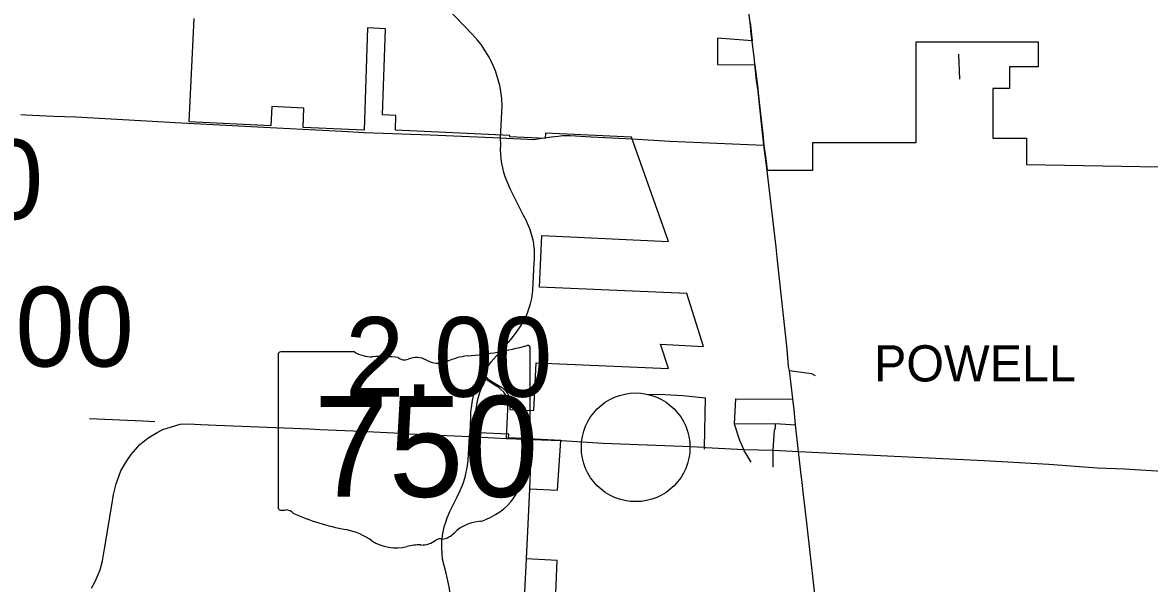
# Model space of a CAD drawing. Extents: x 1729596 to 1934326, y 644115 to 911751.
# Drawn here: x 1796991 to 1812555, y 784711 to 792453 of the extents above; entities that cross this region are included whole.
import ezdxf

# ---------------------------------------------------------------- set-up
doc = ezdxf.new("R2010")
doc.units = 0
for name, color, linetype in [('Default', 7, 'Continuous'), ('GM_X_City_Street', 7, 'Continuous'), ('GM_X_Corporation', 7, 'Continuous'), ('GM_X_Corporation_Text', 7, 'Continuous'), ('GM_X_County_Road', 7, 'Continuous'), ('GM_X_State_Route', 7, 'Continuous'), ('GM_X_State_Shield', 7, 'Continuous'), ('GM_X_Township_Road', 7, 'Continuous')]:
    doc.layers.add(name, color=color, linetype=linetype)

msp = doc.modelspace()

# ---------------------------------------------------------------- linework, layer by layer
at = {"layer": 'Default'}
msp.add_circle((1805459, 786590), 750, dxfattribs=at)
at = {"layer": 'GM_X_City_Street'}
for points in [[(1803593, 790860), (1803616, 791303), (1803610, 791407), (1803592, 791535), (1803581, 791586), (1803562, 791662), (1803522, 791785), (1803491, 791860), (1803460, 791928), (1803435, 791974), (1803382, 792063), (1803323, 792149), (1803275, 792210), (1803202, 792291), (1802860, 792647)], [(1809918, 792015), (1809918, 792014), (1809933, 791671)], [(1803969, 790844), (1804052, 790841), (1804223, 790866), (1804297, 790877), (1804388, 790887), (1804454, 790894), (1804503, 790896), (1804556, 790893)], [(1805411, 790847), (1805932, 790816), (1807231, 790763)], [(1807398, 789353), (1807271, 790449), (1807271, 790450)], [(1807628, 787263), (1807582, 787650), (1807569, 787707), (1807549, 787947), (1807419, 789169), (1807398, 789353)], [(1803190, 787135), (1803203, 787235), (1803218, 787303), (1803247, 787402), (1803291, 787501), (1803324, 787565), (1803349, 787606)], [(1807582, 787650), (1807889, 787607), (1807940, 787583)], [(1803597, 787389), (1803567, 787415), (1803514, 787449), (1803463, 787479), (1803406, 787516), (1803371, 787537)], [(1803673, 786714), (1803691, 787115), (1803695, 787204), (1803684, 787267), (1803666, 787311), (1803637, 787353), (1803597, 787389)], [(1805605, 787326), (1805861, 787317), (1806111, 787304), (1806423, 787273)], [(1806408, 786563), (1806408, 786590), (1806423, 787273)], [(1806969, 786525), (1806968, 786526), (1806959, 786540), (1806951, 786560), (1806899, 786685), (1806822, 786909), (1806822, 786916), (1806843, 787260)], [(1806843, 787260), (1807629, 787255)], [(1807709, 786531), (1807666, 786900), (1807648, 787114), (1807629, 787255), (1807628, 787263)], [(1803183, 787078), (1803190, 787135)], [(1806822, 786916), (1807392, 786917), (1807666, 786900)], [(1807356, 786480), (1807360, 786549), (1807374, 786826), (1807390, 786857), (1807392, 786917)], [(1807056, 786387), (1806969, 786525)], [(1807356, 786314), (1807356, 786472), (1807356, 786480)], [(1807750, 786168), (1807709, 786531)], [(1807947, 784457), (1807922, 784645), (1807821, 785550), (1807776, 785934), (1807752, 786147), (1807750, 786168)]]:
    msp.add_lwpolyline(points, dxfattribs=at)
at = {"layer": 'GM_X_Corporation'}
for points in [[(1804355, 784575), (1804374, 785026), (1803951, 785049), (1803964, 785338), (1803997, 786018), (1804377, 786000), (1804427, 786684), (1803703, 786721), (1803705, 786771), (1803290, 786791), (1803273, 786793), (1803254, 786804), (1803243, 786825), (1803257, 787121), (1803257, 787122), (1803257, 787124), (1803258, 787127), (1803258, 787129), (1803258, 787132), (1803259, 787134), (1803259, 787136), (1803259, 787139), (1803259, 787141), (1803260, 787144), (1803260, 787146), (1803260, 787148), (1803261, 787151), (1803261, 787152), (1803261, 787154), (1803262, 787156), (1803262, 787159), (1803262, 787161), (1803263, 787163), (1803263, 787165), (1803263, 787167), (1803264, 787170), (1803264, 787172), (1803264, 787174), (1803265, 787177), (1803265, 787178), (1803265, 787179), (1803265, 787181), (1803266, 787183), (1803266, 787184), (1803266, 787187), (1803267, 787189), (1803267, 787191), (1803268, 787194), (1803268, 787196), (1803269, 787198), (1803269, 787201), (1803269, 787203), (1803270, 787205), (1803270, 787208), (1803271, 787210), (1803271, 787212), (1803272, 787214), (1803272, 787217), (1803273, 787219), (1803273, 787221), (1803274, 787223), (1803274, 787226), (1803275, 787228), (1803275, 787231), (1803276, 787233), (1803276, 787235), (1803277, 787238), (1803277, 787240), (1803278, 787242), (1803278, 787244), (1803279, 787247), (1803279, 787249), (1803280, 787251), (1803280, 787254), (1803281, 787255), (1803281, 787256), (1803281, 787258), (1803282, 787260), (1803283, 787263), (1803283, 787265), (1803284, 787267), (1803284, 787269), (1803285, 787272), (1803285, 787274), (1803286, 787276), (1803287, 787278), (1803287, 787281), (1803288, 787283), (1803288, 787285), (1803289, 787287), (1803290, 787290), (1803290, 787292), (1803291, 787294), (1803292, 787296), (1803292, 787299), (1803293, 787301), (1803293, 787303), (1803294, 787305), (1803295, 787308), (1803296, 787310), (1803296, 787313), (1803297, 787315), (1803298, 787317), (1803298, 787320), (1803299, 787322), (1803300, 787324), (1803300, 787326), (1803301, 787328), (1803302, 787330), (1803302, 787333), (1803303, 787335), (1803304, 787337), (1803305, 787339), (1803305, 787342), (1803306, 787344), (1803307, 787346), (1803308, 787348), (1803308, 787351), (1803309, 787353), (1803310, 787355), (1803311, 787357), (1803311, 787359), (1803312, 787361), (1803313, 787363), (1803314, 787366), (1803314, 787368), (1803315, 787370), (1803316, 787372), (1803317, 787374), (1803318, 787376), (1803318, 787379), (1803319, 787381), (1803320, 787383), (1803321, 787385), (1803322, 787387), (1803322, 787390), (1803323, 787392), (1803324, 787394), (1803325, 787396), (1803326, 787398), (1803327, 787400), (1803327, 787403), (1803328, 787405), (1803329, 787407), (1803330, 787409), (1803331, 787410), (1803331, 787411), (1803332, 787413), (1803333, 787415), (1803334, 787418), (1803334, 787420), (1803335, 787422), (1803336, 787424), (1803337, 787425), (1803338, 787427), (1803338, 787429), (1803339, 787431), (1803340, 787433), (1803341, 787435), (1803342, 787437), (1803343, 787439), (1803344, 787441), (1803345, 787444), (1803346, 787446), (1803347, 787448), (1803348, 787450), (1803349, 787452), (1803350, 787454), (1803351, 787457), (1803352, 787459), (1803353, 787461), (1803353, 787463), (1803354, 787465), (1803355, 787467), (1803356, 787469), (1803357, 787471), (1803358, 787473), (1803359, 787474), (1803388, 787526), (1803405, 787557), (1803405, 787552), (1803406, 787545), (1803411, 787539), (1803495, 787487), (1803598, 787425), (1803600, 787424), (1803602, 787423), (1803604, 787422), (1803605, 787421), (1803607, 787420), (1803609, 787418), (1803610, 787417), (1803612, 787416), (1803614, 787415), (1803616, 787413), (1803617, 787412), (1803619, 787411), (1803621, 787409), (1803622, 787408), (1803624, 787407), (1803626, 787405), (1803627, 787404), (1803629, 787402), (1803631, 787401), (1803632, 787400), (1803634, 787398), (1803635, 787397), (1803637, 787396), (1803638, 787394), (1803639, 787393), (1803640, 787392), (1803641, 787393), (1803643, 787391), (1803645, 787389), (1803646, 787388), (1803648, 787386), (1803649, 787385), (1803651, 787383), (1803652, 787382), (1803653, 787380), (1803655, 787378), (1803656, 787377), (1803658, 787375), (1803659, 787373), (1803661, 787372), (1803662, 787370), (1803663, 787368), (1803665, 787367), (1803666, 787365), (1803667, 787363), (1803669, 787362), (1803670, 787360), (1803671, 787358), (1803672, 787357), (1803673, 787355), (1803674, 787353), (1803676, 787351), (1803677, 787349), (1803679, 787347), (1803680, 787345), (1803681, 787343), (1803682, 787341), (1803684, 787340), (1803685, 787338), (1803686, 787336), (1803687, 787334), (1803688, 787332), (1803689, 787330), (1803691, 787328), (1803692, 787325), (1803693, 787323), (1803694, 787321), (1803694, 787320), (1803695, 787319), (1803696, 787317), (1803697, 787315), (1803698, 787313), (1803699, 787311), (1803700, 787308), (1803701, 787306), (1803702, 787304), (1803703, 787302), (1803704, 787299), (1803705, 787297), (1803706, 787295), (1803707, 787293), (1803708, 787291), (1803708, 787289), (1803709, 787286), (1803710, 787284), (1803711, 787282), (1803711, 787280), (1803712, 787278), (1803713, 787276), (1803713, 787274), (1803714, 787272), (1803714, 787270), (1803715, 787268), (1803716, 787266), (1803716, 787263), (1803717, 787261), (1803717, 787259), (1803718, 787256), (1803719, 787254), (1803719, 787251), (1803720, 787249), (1803720, 787247), (1803721, 787244), (1803721, 787242), (1803721, 787240), (1803722, 787237), (1803725, 787211), (1803725, 787183), (1803721, 787113), (1804051, 787098), (1804086, 787756), (1805912, 787678), (1805802, 788014), (1806394, 787983), (1806164, 788712), (1804132, 788800), (1804164, 789513), (1805912, 789433), (1805403, 790869), (1804215, 790928), (1804211, 790853), (1803721, 790877), (1803722, 790895), (1802140, 790967), (1802146, 791168), (1801964, 791178), (1802002, 792366), (1801754, 792380), (1801709, 790966), (1800866, 791005), (1800878, 791273), (1800432, 791295), (1800421, 791026), (1799291, 791085), (1799361, 792508)], [(1807038, 792455), (1807068, 792201), (1806589, 792240), (1806589, 791873), (1807104, 791869), (1807144, 791544), (1807151, 791476), (1807153, 791456), (1807155, 791437), (1807184, 791193), (1807215, 790917), (1807231, 790763), (1807256, 790572), (1807273, 790417), (1807905, 790417), (1807905, 790798), (1809332, 790798), (1809332, 792187), (1811020, 792187), (1811020, 791842), (1810623, 791842), (1810623, 791542), (1810391, 791542), (1810391, 790858), (1810855, 790858), (1810855, 790494), (1814000, 790437)]]:
    msp.add_lwpolyline(points, dxfattribs=at)
at = {"layer": 'GM_X_County_Road'}
for points in [[(1807056, 792297), (1807038, 792455), (1807014, 792660), (1806999, 792792), (1806976, 792990), (1806970, 793038), (1806961, 793116), (1806949, 793228), (1806942, 793287), (1806927, 793423), (1806923, 793473), (1806920, 793526), (1806920, 793540), (1806918, 793583), (1806919, 793655)], [(1807100, 791929), (1807098, 791944), (1807056, 792297)], [(1807231, 790763), (1807184, 791193), (1807153, 791456), (1807144, 791544), (1807129, 791648), (1807100, 791929)], [(1803935, 788371), (1803971, 788460), (1804007, 788570), (1804024, 788645), (1804036, 788720), (1804040, 788759), (1804059, 789140), (1804062, 789184), (1804063, 789228), (1804063, 789272), (1804061, 789294), (1804060, 789315), (1804054, 789381), (1804052, 789403), (1804044, 789451), (1804017, 789548), (1803996, 789607), (1803966, 789681), (1803950, 789715), (1803911, 789790), (1803728, 790148), (1803692, 790235), (1803658, 790323), (1803639, 790384), (1803623, 790446), (1803611, 790509), (1803602, 790572), (1803596, 790635), (1803594, 790699), (1803595, 790763), (1803593, 790860)], [(1807271, 790450), (1807231, 790763)], [(1803349, 787606), (1803369, 787642), (1803462, 787770), (1803606, 787932), (1803737, 788085), (1803814, 788179), (1803875, 788266), (1803920, 788346), (1803935, 788371)], [(1803165, 786738), (1803171, 786799), (1803181, 786998), (1803182, 787071), (1803183, 787078)], [(1802786, 785124), (1802786, 785125), (1802783, 785193), (1802783, 785284), (1802787, 785335), (1802796, 785401), (1802816, 785491), (1802835, 785557), (1802856, 785615), (1802894, 785703), (1802993, 785905), (1803037, 785995), (1803075, 786091), (1803104, 786178), (1803138, 786336), (1803147, 786415), (1803165, 786738)], [(1802912, 784293), (1802915, 784375), (1802914, 784467), (1802902, 784549), (1802883, 784663), (1802866, 784748), (1802840, 784852), (1802817, 784942), (1802792, 785045), (1802786, 785124)]]:
    msp.add_lwpolyline(points, dxfattribs=at)
at = {"layer": 'GM_X_State_Route'}
for points in [[(1797943, 784647), (1797995, 784740), (1798062, 784897), (1798096, 785025), (1798125, 785191), (1798222, 785793), (1798249, 785937), (1798282, 786087), (1798350, 786265), (1798431, 786402), (1798491, 786492), (1798613, 786628), (1798659, 786667), (1798722, 786715), (1798759, 786739), (1798849, 786793), (1798930, 786835), (1799046, 786874), (1799093, 786887)], [(1799093, 786887), (1799169, 786908), (1799276, 786913), (1799453, 786905), (1799667, 786894)], [(1799667, 786894), (1800960, 786843), (1801095, 786835), (1801559, 786816), (1802308, 786779), (1802336, 786777)], [(1802336, 786777), (1803165, 786738), (1803673, 786714)], [(1803673, 786714), (1803702, 786714), (1804026, 786700), (1804427, 786684), (1804441, 786683)], [(1804441, 786683), (1805006, 786649), (1806106, 786604), (1806408, 786590), (1806429, 786589), (1806951, 786560), (1807360, 786549), (1807446, 786547), (1807709, 786531), (1808840, 786478), (1810274, 786407), (1811167, 786357), (1811832, 786309), (1812210, 786294), (1812953, 786246)]]:
    msp.add_lwpolyline(points, dxfattribs=at)
at = {"layer": 'GM_X_State_Shield'}
for p, q in [((1800522, 787871), (1800522, 785758)), ((1800522, 787871), (1800522, 785758)), ((1801575, 787907), (1800556, 787907)), ((1801575, 787907), (1800556, 787907)), ((1804002, 786854), (1804002, 787960)), ((1804002, 786854), (1804002, 787960)), ((1804002, 786855), (1804002, 786854)), ((1804002, 786855), (1804002, 786854))]:
    msp.add_line(p, q, dxfattribs=at)
for centre, major_axis, start_param, end_param in [((1800562, 787876), (40.3, 0), 1.712693, 3.28349), ((1800562, 787876), (40.3, 0), 1.712693, 3.28349), ((1801818, 788153), (391, 0), 4.042523, 4.731795), ((1801818, 788153), (391, 0), 4.042523, 4.731795), ((1802762, 790789), (3691, 0), 4.814394, 5.042369), ((1802762, 790789), (3691, 0), 4.814394, 5.042369), ((1803964, 787964), (38.7, 0), 6.141152, 7.989035), ((1803964, 787964), (38.7, 0), 6.141152, 7.989035), ((1801948, 786721), (1404, 0), 1.404758, 1.657858), ((1801948, 786721), (1404, 0), 1.404758, 1.657858), ((1802266, 787887), (113, 0), 3.836095, 5.185415), ((1802266, 787887), (113, 0), 3.836095, 5.185415), ((1802432, 787642), (235, 0), 0.950623, 2.079405), ((1802432, 787642), (235, 0), 0.950623, 2.079405), ((1802735, 787977), (282, 0), 4.081561, 5.145723), ((1802735, 787977), (282, 0), 4.081561, 5.145723), ((1803233, 787262), (743, 0), 1.699011, 2.107814), ((1803233, 787262), (743, 0), 1.699011, 2.107814), ((1803993, 786773), (60, 0), 1.883978, 3.671073), ((1803993, 786773), (60, 0), 1.883978, 3.671073), ((1803961, 786850), (41.5, 0), 5.05454, 6.418171), ((1803961, 786850), (41.5, 0), 5.05454, 6.418171), ((1803612, 786633), (360, 0), 5.934695, 6.695948), ((1803612, 786633), (360, 0), 5.934695, 6.695948), ((1804141, 786392), (262, 0), 2.387724, 3.262537), ((1804141, 786392), (262, 0), 2.387724, 3.262537), ((1802969, 786251), (923, 0), 5.101752, 6.440018), ((1802969, 786251), (923, 0), 5.101752, 6.440018), ((1800562, 785753), (40.7, 0), 3.00124, 4.508301), ((1800562, 785753), (40.7, 0), 3.00124, 4.508301), ((1800568, 785969), (310, 0), 4.665946, 4.897461), ((1800568, 785969), (310, 0), 4.665946, 4.897461), ((1800632, 785636), (112, 0), 0.519207, 1.627899), ((1800632, 785636), (112, 0), 0.519207, 1.627899), ((1802045, 787535), (2665, 0), 4.195997, 4.488961), ((1802045, 787535), (2665, 0), 4.195997, 4.488961), ((1803358, 785165), (506, 0), 1.647645, 2.488434), ((1803358, 785165), (506, 0), 1.647645, 2.488434), ((1801250, 784808), (834, 0), 0.823519, 1.323587), ((1801250, 784808), (834, 0), 0.823519, 1.323587), ((1802718, 785553), (298, 0), 4.937069, 5.64225), ((1802718, 785553), (298, 0), 4.937069, 5.64225), ((1802152, 785625), (529, 0), 4.026481, 4.996735), ((1802152, 785625), (529, 0), 4.026481, 4.996735), ((1802458, 784895), (435, 0), 1.495662, 1.94098), ((1802458, 784895), (435, 0), 1.495662, 1.94098), ((1802497, 785467), (282, 0), 4.691044, 5.507374), ((1802497, 785467), (282, 0), 4.691044, 5.507374), ((1802752, 785262), (79.4, 0), 1.147584, 2.315152), ((1802752, 785262), (79.4, 0), 1.147584, 2.315152)]:
    msp.add_ellipse(centre, major_axis=major_axis, ratio=0.8, start_param=start_param, end_param=end_param, dxfattribs=at)
at = {"layer": 'GM_X_Township_Road'}
for points in [[(1796968, 791184), (1797033, 791181), (1797419, 791162), (1797725, 791151), (1798779, 791092), (1799098, 791075), (1800325, 791009), (1801401, 790953), (1801709, 790937), (1802620, 790902), (1803593, 790860)], [(1803593, 790860), (1803677, 790856), (1803969, 790844)], [(1804556, 790893), (1804842, 790876), (1805411, 790847)], [(1797916, 786989), (1798651, 786955), (1798816, 786947)], [(1803997, 786013), (1803997, 786018), (1804026, 786700)], [(1803951, 785063), (1803964, 785338), (1803997, 786013)], [(1803927, 784534), (1803930, 784596), (1803951, 785047), (1803951, 785063)]]:
    msp.add_lwpolyline(points, dxfattribs=at)

# ---------------------------------------------------------------- texts
at = {"layer": 'Default'}
for s, p in [('2.00', (1794413, 789739)), ('0.00', (1795665, 787705)), ('2.00', (1801446, 787288))]:
    msp.add_text(s, height=1100, dxfattribs=at).set_placement(p)
at = {"layer": 'GM_X_Corporation_Text'}
msp.add_text('POWELL', height=500, rotation=0, dxfattribs=at).set_placement((1808751, 787499))
at = {"layer": 'GM_X_State_Shield'}
msp.add_text('750', height=1392.2, dxfattribs=at).set_placement((1801011, 785907))
msp.add_text('750', height=1392.2, dxfattribs=at).set_placement((1801011, 785907))

doc.saveas('drawing.dxf')
